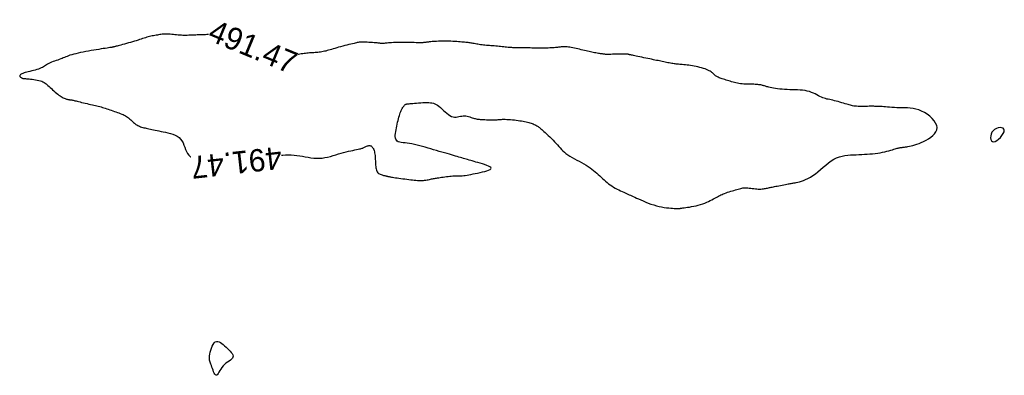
# Model space of a CAD drawing. Header units: millimetres. Extents: x 32690613 to 32693367, y 5343692 to 5344708.
# Tile 587 of 656: x 32692597 to 32692641, y 5344522 to 5344538. Entities that reach past the tile are written whole.
import ezdxf
from ezdxf.enums import TextEntityAlignment as Align

# ---------------------------------------------------------------- set-up
doc = ezdxf.new("R2010")
doc.units = ezdxf.units.MM
doc.header["$LTSCALE"] = 20
doc.layers.add('02-DGM_HL_491.50', color=72, linetype='Continuous')

msp = doc.modelspace()

# ---------------------------------------------------------------- linework, layer by layer
at = {"layer": '02-DGM_HL_491.50', "elevation": 491.5, "flags": 128}
for points in [[(32692605.517, 5344536.895), (32692605.503, 5344536.895), (32692605.44, 5344536.894), (32692605.378, 5344536.892), (32692605.315, 5344536.89), (32692605.253, 5344536.888), (32692605.19, 5344536.885), (32692605.128, 5344536.883), (32692605.065, 5344536.881), (32692605.003, 5344536.878), (32692604.94, 5344536.876), (32692604.878, 5344536.873), (32692604.815, 5344536.871), (32692604.753, 5344536.868), (32692604.691, 5344536.866), (32692604.628, 5344536.864), (32692604.565, 5344536.862), (32692604.501, 5344536.861), (32692604.435, 5344536.861), (32692604.369, 5344536.862), (32692604.301, 5344536.865), (32692604.232, 5344536.869), (32692604.16, 5344536.875), (32692604.088, 5344536.882), (32692604.014, 5344536.89), (32692603.941, 5344536.898), (32692603.869, 5344536.906), (32692603.799, 5344536.913), (32692603.731, 5344536.918), (32692603.667, 5344536.921), (32692603.606, 5344536.922), (32692603.549, 5344536.92), (32692603.494, 5344536.917), (32692603.44, 5344536.911), (32692603.388, 5344536.904), (32692603.336, 5344536.896), (32692603.284, 5344536.887), (32692603.231, 5344536.877), (32692603.175, 5344536.867), (32692603.118, 5344536.857), (32692603.06, 5344536.845), (32692603, 5344536.833), (32692602.94, 5344536.82), (32692602.879, 5344536.806), (32692602.817, 5344536.791), (32692602.755, 5344536.774), (32692602.693, 5344536.756), (32692602.631, 5344536.737), (32692602.567, 5344536.716), (32692602.501, 5344536.694), (32692602.432, 5344536.672), (32692602.36, 5344536.648), (32692602.283, 5344536.623), (32692602.202, 5344536.598), (32692602.116, 5344536.572), (32692602.026, 5344536.546), (32692601.935, 5344536.52), (32692601.844, 5344536.495), (32692601.756, 5344536.472), (32692601.673, 5344536.449), (32692601.597, 5344536.429), (32692601.53, 5344536.411), (32692601.474, 5344536.397), (32692601.427, 5344536.384), (32692601.389, 5344536.374), (32692601.357, 5344536.366), (32692601.332, 5344536.359), (32692601.312, 5344536.354), (32692601.295, 5344536.349), (32692601.279, 5344536.345), (32692601.265, 5344536.342), (32692601.25, 5344536.338), (32692601.232, 5344536.334), (32692601.21, 5344536.329), (32692601.182, 5344536.324), (32692601.146, 5344536.318), (32692601.101, 5344536.311), (32692601.045, 5344536.302), (32692600.977, 5344536.292), (32692600.897, 5344536.28), (32692600.808, 5344536.267), (32692600.71, 5344536.252), (32692600.605, 5344536.236), (32692600.494, 5344536.219), (32692600.379, 5344536.2), (32692600.261, 5344536.18), (32692600.142, 5344536.158), (32692600.023, 5344536.136), (32692599.906, 5344536.113), (32692599.792, 5344536.089), (32692599.682, 5344536.065), (32692599.578, 5344536.04), (32692599.482, 5344536.016), (32692599.394, 5344535.992), (32692599.317, 5344535.968), (32692599.248, 5344535.944), (32692599.185, 5344535.921), (32692599.127, 5344535.898), (32692599.071, 5344535.875), (32692599.017, 5344535.852), (32692598.961, 5344535.829), (32692598.901, 5344535.806), (32692598.837, 5344535.782), (32692598.769, 5344535.759), (32692598.699, 5344535.735), (32692598.629, 5344535.71), (32692598.559, 5344535.685), (32692598.491, 5344535.659), (32692598.426, 5344535.632), (32692598.367, 5344535.604), (32692598.314, 5344535.575), (32692598.265, 5344535.546), (32692598.22, 5344535.516), (32692598.175, 5344535.487), (32692598.13, 5344535.457), (32692598.083, 5344535.429), (32692598.031, 5344535.402), (32692597.973, 5344535.376), (32692597.908, 5344535.352), (32692597.836, 5344535.33), (32692597.761, 5344535.309), (32692597.683, 5344535.29), (32692597.604, 5344535.271), (32692597.526, 5344535.252), (32692597.451, 5344535.234), (32692597.381, 5344535.216), (32692597.318, 5344535.198), (32692597.261, 5344535.179), (32692597.211, 5344535.16), (32692597.168, 5344535.142), (32692597.132, 5344535.123), (32692597.104, 5344535.104), (32692597.084, 5344535.085), (32692597.071, 5344535.067), (32692597.067, 5344535.049), (32692597.07, 5344535.032), (32692597.079, 5344535.015), (32692597.092, 5344534.999), (32692597.109, 5344534.985), (32692597.129, 5344534.972), (32692597.15, 5344534.961), (32692597.171, 5344534.952), (32692597.192, 5344534.945), (32692597.214, 5344534.939), (32692597.237, 5344534.935), (32692597.263, 5344534.932), (32692597.294, 5344534.93), (32692597.33, 5344534.927), (32692597.373, 5344534.924), (32692597.425, 5344534.92), (32692597.485, 5344534.915), (32692597.553, 5344534.908), (32692597.626, 5344534.9), (32692597.702, 5344534.89), (32692597.779, 5344534.878), (32692597.855, 5344534.864), (32692597.927, 5344534.848), (32692597.994, 5344534.829), (32692598.054, 5344534.808), (32692598.107, 5344534.784), (32692598.156, 5344534.757), (32692598.201, 5344534.728), (32692598.245, 5344534.695), (32692598.288, 5344534.659), (32692598.332, 5344534.619), (32692598.379, 5344534.576), (32692598.43, 5344534.529), (32692598.484, 5344534.48), (32692598.54, 5344534.429), (32692598.597, 5344534.378), (32692598.655, 5344534.327), (32692598.713, 5344534.278), (32692598.77, 5344534.232), (32692598.825, 5344534.19), (32692598.878, 5344534.153), (32692598.927, 5344534.121), (32692598.974, 5344534.093), (32692599.018, 5344534.069), (32692599.059, 5344534.049), (32692599.097, 5344534.033), (32692599.133, 5344534.02), (32692599.166, 5344534.009), (32692599.196, 5344534.001), (32692599.224, 5344533.995), (32692599.251, 5344533.991), (32692599.276, 5344533.987), (32692599.301, 5344533.985), (32692599.325, 5344533.982), (32692599.35, 5344533.979), (32692599.376, 5344533.976), (32692599.403, 5344533.971), (32692599.432, 5344533.965), (32692599.464, 5344533.957), (32692599.5, 5344533.948), (32692599.541, 5344533.938), (32692599.587, 5344533.926), (32692599.639, 5344533.913), (32692599.698, 5344533.899), (32692599.765, 5344533.882), (32692599.838, 5344533.865), (32692599.916, 5344533.846), (32692599.997, 5344533.827), (32692600.079, 5344533.808), (32692600.161, 5344533.789), (32692600.241, 5344533.771), (32692600.318, 5344533.753), (32692600.39, 5344533.736), (32692600.458, 5344533.72), (32692600.522, 5344533.705), (32692600.585, 5344533.69), (32692600.645, 5344533.674), (32692600.706, 5344533.658), (32692600.767, 5344533.641), (32692600.829, 5344533.623), (32692600.894, 5344533.603), (32692600.96, 5344533.581), (32692601.027, 5344533.559), (32692601.096, 5344533.536), (32692601.165, 5344533.512), (32692601.235, 5344533.487), (32692601.304, 5344533.463), (32692601.372, 5344533.438), (32692601.44, 5344533.414), (32692601.506, 5344533.391), (32692601.569, 5344533.367), (32692601.631, 5344533.343), (32692601.69, 5344533.318), (32692601.745, 5344533.292), (32692601.797, 5344533.266), (32692601.845, 5344533.238), (32692601.889, 5344533.208), (32692601.929, 5344533.178), (32692601.966, 5344533.147), (32692602, 5344533.115), (32692602.033, 5344533.083), (32692602.065, 5344533.051), (32692602.097, 5344533.02), (32692602.129, 5344532.989), (32692602.162, 5344532.96), (32692602.196, 5344532.932), (32692602.231, 5344532.905), (32692602.268, 5344532.879), (32692602.306, 5344532.855), (32692602.346, 5344532.833), (32692602.387, 5344532.812), (32692602.429, 5344532.794), (32692602.474, 5344532.776), (32692602.52, 5344532.761), (32692602.569, 5344532.747), (32692602.619, 5344532.733), (32692602.673, 5344532.72), (32692602.728, 5344532.708), (32692602.787, 5344532.695), (32692602.848, 5344532.682), (32692602.913, 5344532.669), (32692602.981, 5344532.655), (32692603.053, 5344532.64), (32692603.13, 5344532.624), (32692603.211, 5344532.607), (32692603.298, 5344532.589), (32692603.39, 5344532.569), (32692603.487, 5344532.549), (32692603.591, 5344532.527), (32692603.698, 5344532.502), (32692603.806, 5344532.474), (32692603.913, 5344532.439), (32692604.015, 5344532.398), (32692604.11, 5344532.349), (32692604.195, 5344532.291), (32692604.267, 5344532.221), (32692604.326, 5344532.14), (32692604.373, 5344532.049), (32692604.413, 5344531.953), (32692604.449, 5344531.854), (32692604.484, 5344531.756), (32692604.524, 5344531.662), (32692604.571, 5344531.575), (32692604.629, 5344531.498), (32692604.702, 5344531.434), (32692604.719, 5344531.424)], [(32692608.785, 5344531.502), (32692608.84, 5344531.507), (32692608.965, 5344531.515), (32692609.09, 5344531.517), (32692609.215, 5344531.514), (32692609.341, 5344531.506), (32692609.466, 5344531.493), (32692609.592, 5344531.474), (32692609.718, 5344531.453), (32692609.844, 5344531.43), (32692609.97, 5344531.408), (32692610.096, 5344531.389), (32692610.222, 5344531.374), (32692610.347, 5344531.365), (32692610.472, 5344531.365), (32692610.597, 5344531.375), (32692610.721, 5344531.393), (32692610.844, 5344531.419), (32692610.967, 5344531.45), (32692611.088, 5344531.484), (32692611.208, 5344531.52), (32692611.326, 5344531.556), (32692611.443, 5344531.591), (32692611.558, 5344531.622), (32692611.67, 5344531.651), (32692611.778, 5344531.676), (32692611.88, 5344531.699), (32692611.975, 5344531.719), (32692612.062, 5344531.737), (32692612.14, 5344531.753), (32692612.208, 5344531.767), (32692612.264, 5344531.779), (32692612.311, 5344531.789), (32692612.35, 5344531.799), (32692612.383, 5344531.809), (32692612.411, 5344531.819), (32692612.437, 5344531.829), (32692612.463, 5344531.841), (32692612.489, 5344531.854), (32692612.519, 5344531.869), (32692612.551, 5344531.885), (32692612.585, 5344531.9), (32692612.62, 5344531.914), (32692612.655, 5344531.925), (32692612.691, 5344531.931), (32692612.725, 5344531.932), (32692612.758, 5344531.927), (32692612.788, 5344531.914), (32692612.816, 5344531.894), (32692612.842, 5344531.867), (32692612.865, 5344531.834), (32692612.887, 5344531.796), (32692612.905, 5344531.753), (32692612.921, 5344531.706), (32692612.935, 5344531.656), (32692612.946, 5344531.603), (32692612.955, 5344531.548), (32692612.962, 5344531.49), (32692612.968, 5344531.431), (32692612.972, 5344531.371), (32692612.976, 5344531.31), (32692612.979, 5344531.248), (32692612.981, 5344531.185), (32692612.984, 5344531.123), (32692612.987, 5344531.061), (32692612.992, 5344531.001), (32692612.999, 5344530.944), (32692613.009, 5344530.889), (32692613.022, 5344530.839), (32692613.04, 5344530.793), (32692613.063, 5344530.753), (32692613.091, 5344530.719), (32692613.124, 5344530.69), (32692613.161, 5344530.667), (32692613.199, 5344530.648), (32692613.238, 5344530.632), (32692613.277, 5344530.62), (32692613.313, 5344530.61), (32692613.347, 5344530.601), (32692613.376, 5344530.594), (32692613.402, 5344530.588), (32692613.425, 5344530.582), (32692613.446, 5344530.577), (32692613.465, 5344530.572), (32692613.483, 5344530.568), (32692613.502, 5344530.563), (32692613.521, 5344530.559), (32692613.541, 5344530.554), (32692613.564, 5344530.548), (32692613.591, 5344530.543), (32692613.621, 5344530.536), (32692613.657, 5344530.529), (32692613.7, 5344530.522), (32692613.75, 5344530.513), (32692613.808, 5344530.504), (32692613.876, 5344530.494), (32692613.951, 5344530.484), (32692614.032, 5344530.473), (32692614.118, 5344530.462), (32692614.207, 5344530.45), (32692614.297, 5344530.438), (32692614.387, 5344530.427), (32692614.474, 5344530.416), (32692614.559, 5344530.405), (32692614.64, 5344530.395), (32692614.717, 5344530.387), (32692614.792, 5344530.379), (32692614.864, 5344530.373), (32692614.932, 5344530.37), (32692614.999, 5344530.368), (32692615.062, 5344530.369), (32692615.124, 5344530.373), (32692615.183, 5344530.379), (32692615.239, 5344530.387), (32692615.294, 5344530.397), (32692615.346, 5344530.407), (32692615.396, 5344530.418), (32692615.445, 5344530.429), (32692615.491, 5344530.439), (32692615.535, 5344530.448), (32692615.579, 5344530.457), (32692615.622, 5344530.465), (32692615.667, 5344530.472), (32692615.713, 5344530.48), (32692615.763, 5344530.488), (32692615.817, 5344530.496), (32692615.877, 5344530.505), (32692615.942, 5344530.515), (32692616.011, 5344530.525), (32692616.084, 5344530.536), (32692616.158, 5344530.546), (32692616.232, 5344530.555), (32692616.305, 5344530.563), (32692616.374, 5344530.57), (32692616.439, 5344530.574), (32692616.497, 5344530.576), (32692616.551, 5344530.577), (32692616.602, 5344530.576), (32692616.651, 5344530.575), (32692616.7, 5344530.574), (32692616.751, 5344530.575), (32692616.806, 5344530.577), (32692616.865, 5344530.581), (32692616.93, 5344530.589), (32692617.002, 5344530.599), (32692617.08, 5344530.612), (32692617.164, 5344530.627), (32692617.253, 5344530.644), (32692617.348, 5344530.663), (32692617.447, 5344530.683), (32692617.551, 5344530.705), (32692617.659, 5344530.727), (32692617.767, 5344530.751), (32692617.87, 5344530.775), (32692617.964, 5344530.801), (32692618.045, 5344530.827), (32692618.108, 5344530.855), (32692618.149, 5344530.885), (32692618.162, 5344530.915), (32692618.146, 5344530.947), (32692618.104, 5344530.98), (32692618.04, 5344531.013), (32692617.959, 5344531.046), (32692617.867, 5344531.079), (32692617.768, 5344531.111), (32692617.667, 5344531.141), (32692617.569, 5344531.17), (32692617.477, 5344531.196), (32692617.393, 5344531.221), (32692617.315, 5344531.244), (32692617.242, 5344531.265), (32692617.172, 5344531.285), (32692617.106, 5344531.304), (32692617.042, 5344531.323), (32692616.978, 5344531.341), (32692616.915, 5344531.36), (32692616.85, 5344531.379), (32692616.784, 5344531.398), (32692616.715, 5344531.418), (32692616.641, 5344531.439), (32692616.563, 5344531.462), (32692616.479, 5344531.486), (32692616.388, 5344531.513), (32692616.289, 5344531.542), (32692616.183, 5344531.572), (32692616.072, 5344531.605), (32692615.955, 5344531.638), (32692615.835, 5344531.673), (32692615.711, 5344531.709), (32692615.586, 5344531.746), (32692615.46, 5344531.782), (32692615.333, 5344531.819), (32692615.208, 5344531.855), (32692615.083, 5344531.89), (32692614.961, 5344531.923), (32692614.841, 5344531.953), (32692614.725, 5344531.98), (32692614.613, 5344532.004), (32692614.505, 5344532.023), (32692614.403, 5344532.038), (32692614.307, 5344532.049), (32692614.219, 5344532.06), (32692614.138, 5344532.071), (32692614.067, 5344532.086), (32692614.005, 5344532.105), (32692613.955, 5344532.132), (32692613.916, 5344532.167), (32692613.889, 5344532.213), (32692613.873, 5344532.268), (32692613.867, 5344532.331), (32692613.868, 5344532.401), (32692613.876, 5344532.477), (32692613.889, 5344532.557), (32692613.905, 5344532.639), (32692613.922, 5344532.723), (32692613.939, 5344532.807), (32692613.957, 5344532.89), (32692613.975, 5344532.972), (32692613.993, 5344533.053), (32692614.012, 5344533.13), (32692614.031, 5344533.204), (32692614.051, 5344533.275), (32692614.071, 5344533.341), (32692614.093, 5344533.401), (32692614.115, 5344533.457), (32692614.137, 5344533.508), (32692614.16, 5344533.554), (32692614.182, 5344533.595), (32692614.204, 5344533.631), (32692614.225, 5344533.663), (32692614.245, 5344533.691), (32692614.265, 5344533.714), (32692614.283, 5344533.733), (32692614.3, 5344533.749), (32692614.316, 5344533.762), (32692614.331, 5344533.772), (32692614.345, 5344533.779), (32692614.357, 5344533.785), (32692614.369, 5344533.79), (32692614.38, 5344533.793), (32692614.392, 5344533.796), (32692614.406, 5344533.798), (32692614.425, 5344533.801), (32692614.45, 5344533.803), (32692614.484, 5344533.806), (32692614.528, 5344533.809), (32692614.583, 5344533.814), (32692614.652, 5344533.82), (32692614.732, 5344533.827), (32692614.82, 5344533.834), (32692614.914, 5344533.841), (32692615.01, 5344533.847), (32692615.107, 5344533.852), (32692615.2, 5344533.856), (32692615.288, 5344533.857), (32692615.368, 5344533.855), (32692615.441, 5344533.85), (32692615.509, 5344533.84), (32692615.573, 5344533.824), (32692615.634, 5344533.803), (32692615.695, 5344533.774), (32692615.756, 5344533.737), (32692615.819, 5344533.69), (32692615.885, 5344533.635), (32692615.954, 5344533.573), (32692616.025, 5344533.507), (32692616.098, 5344533.441), (32692616.171, 5344533.378), (32692616.244, 5344533.32), (32692616.316, 5344533.272), (32692616.387, 5344533.236), (32692616.456, 5344533.215), (32692616.523, 5344533.207), (32692616.588, 5344533.208), (32692616.653, 5344533.216), (32692616.716, 5344533.228), (32692616.779, 5344533.242), (32692616.841, 5344533.253), (32692616.903, 5344533.26), (32692616.966, 5344533.261), (32692617.028, 5344533.255), (32692617.089, 5344533.244), (32692617.149, 5344533.23), (32692617.207, 5344533.213), (32692617.262, 5344533.195), (32692617.314, 5344533.178), (32692617.362, 5344533.161), (32692617.407, 5344533.148), (32692617.449, 5344533.136), (32692617.489, 5344533.127), (32692617.53, 5344533.119), (32692617.573, 5344533.113), (32692617.62, 5344533.108), (32692617.672, 5344533.103), (32692617.731, 5344533.099), (32692617.797, 5344533.095), (32692617.87, 5344533.091), (32692617.947, 5344533.087), (32692618.026, 5344533.084), (32692618.105, 5344533.082), (32692618.182, 5344533.081), (32692618.254, 5344533.081), (32692618.32, 5344533.082), (32692618.378, 5344533.084), (32692618.43, 5344533.088), (32692618.477, 5344533.092), (32692618.522, 5344533.097), (32692618.567, 5344533.101), (32692618.615, 5344533.105), (32692618.667, 5344533.107), (32692618.725, 5344533.108), (32692618.792, 5344533.107), (32692618.866, 5344533.104), (32692618.945, 5344533.099), (32692619.028, 5344533.093), (32692619.114, 5344533.085), (32692619.2, 5344533.076), (32692619.284, 5344533.067), (32692619.367, 5344533.056), (32692619.445, 5344533.045), (32692619.519, 5344533.034), (32692619.589, 5344533.021), (32692619.656, 5344533.008), (32692619.719, 5344532.995), (32692619.779, 5344532.98), (32692619.836, 5344532.965), (32692619.89, 5344532.949), (32692619.941, 5344532.933), (32692619.99, 5344532.916), (32692620.036, 5344532.898), (32692620.08, 5344532.879), (32692620.121, 5344532.861), (32692620.16, 5344532.842), (32692620.196, 5344532.822), (32692620.229, 5344532.803), (32692620.26, 5344532.783), (32692620.29, 5344532.762), (32692620.32, 5344532.739), (32692620.351, 5344532.714), (32692620.385, 5344532.684), (32692620.423, 5344532.65), (32692620.466, 5344532.61), (32692620.516, 5344532.564), (32692620.574, 5344532.51), (32692620.639, 5344532.45), (32692620.708, 5344532.386), (32692620.78, 5344532.317), (32692620.853, 5344532.246), (32692620.927, 5344532.173), (32692620.998, 5344532.101), (32692621.065, 5344532.029), (32692621.128, 5344531.96), (32692621.188, 5344531.893), (32692621.246, 5344531.828), (32692621.305, 5344531.764), (32692621.367, 5344531.702), (32692621.432, 5344531.641), (32692621.505, 5344531.581), (32692621.586, 5344531.521), (32692621.676, 5344531.462), (32692621.775, 5344531.404), (32692621.879, 5344531.345), (32692621.988, 5344531.287), (32692622.097, 5344531.229), (32692622.205, 5344531.17), (32692622.311, 5344531.112), (32692622.41, 5344531.053), (32692622.503, 5344530.994), (32692622.588, 5344530.935), (32692622.668, 5344530.876), (32692622.743, 5344530.816), (32692622.814, 5344530.756), (32692622.882, 5344530.696), (32692622.948, 5344530.636), (32692623.013, 5344530.576), (32692623.078, 5344530.516), (32692623.143, 5344530.457), (32692623.209, 5344530.398), (32692623.275, 5344530.34), (32692623.344, 5344530.283), (32692623.413, 5344530.228), (32692623.485, 5344530.176), (32692623.558, 5344530.125), (32692623.634, 5344530.077), (32692623.712, 5344530.032), (32692623.79, 5344529.99), (32692623.868, 5344529.95), (32692623.944, 5344529.912), (32692624.018, 5344529.877), (32692624.088, 5344529.845), (32692624.154, 5344529.815), (32692624.216, 5344529.787), (32692624.274, 5344529.761), (32692624.33, 5344529.735), (32692624.388, 5344529.709), (32692624.448, 5344529.682), (32692624.512, 5344529.653), (32692624.584, 5344529.621), (32692624.664, 5344529.585), (32692624.754, 5344529.544), (32692624.853, 5344529.5), (32692624.959, 5344529.454), (32692625.072, 5344529.407), (32692625.188, 5344529.361), (32692625.308, 5344529.317), (32692625.429, 5344529.277), (32692625.55, 5344529.241), (32692625.669, 5344529.211), (32692625.785, 5344529.187), (32692625.896, 5344529.168), (32692626.002, 5344529.152), (32692626.1, 5344529.141), (32692626.19, 5344529.132), (32692626.27, 5344529.126), (32692626.339, 5344529.122), (32692626.395, 5344529.119), (32692626.441, 5344529.116), (32692626.477, 5344529.115), (32692626.505, 5344529.114), (32692626.527, 5344529.114), (32692626.544, 5344529.115), (32692626.558, 5344529.116), (32692626.57, 5344529.117), (32692626.581, 5344529.119), (32692626.594, 5344529.121), (32692626.61, 5344529.123), (32692626.631, 5344529.127), (32692626.658, 5344529.131), (32692626.693, 5344529.136), (32692626.737, 5344529.143), (32692626.793, 5344529.151), (32692626.862, 5344529.16), (32692626.941, 5344529.172), (32692627.029, 5344529.185), (32692627.123, 5344529.201), (32692627.222, 5344529.219), (32692627.323, 5344529.241), (32692627.425, 5344529.265), (32692627.524, 5344529.293), (32692627.62, 5344529.325), (32692627.712, 5344529.359), (32692627.799, 5344529.396), (32692627.882, 5344529.434), (32692627.96, 5344529.472), (32692628.034, 5344529.511), (32692628.103, 5344529.547), (32692628.166, 5344529.582), (32692628.225, 5344529.615), (32692628.28, 5344529.645), (32692628.333, 5344529.672), (32692628.384, 5344529.699), (32692628.436, 5344529.724), (32692628.488, 5344529.747), (32692628.544, 5344529.771), (32692628.603, 5344529.794), (32692628.667, 5344529.817), (32692628.735, 5344529.841), (32692628.805, 5344529.864), (32692628.877, 5344529.886), (32692628.949, 5344529.908), (32692629.02, 5344529.93), (32692629.088, 5344529.95), (32692629.152, 5344529.968), (32692629.212, 5344529.986), (32692629.267, 5344530.001), (32692629.32, 5344530.015), (32692629.371, 5344530.026), (32692629.422, 5344530.035), (32692629.473, 5344530.041), (32692629.526, 5344530.044), (32692629.583, 5344530.044), (32692629.643, 5344530.04), (32692629.707, 5344530.034), (32692629.773, 5344530.026), (32692629.841, 5344530.017), (32692629.909, 5344530.008), (32692629.977, 5344530), (32692630.043, 5344529.993), (32692630.108, 5344529.989), (32692630.169, 5344529.988), (32692630.227, 5344529.989), (32692630.282, 5344529.993), (32692630.334, 5344529.999), (32692630.384, 5344530.007), (32692630.432, 5344530.015), (32692630.477, 5344530.024), (32692630.52, 5344530.033), (32692630.562, 5344530.041), (32692630.603, 5344530.05), (32692630.645, 5344530.058), (32692630.688, 5344530.067), (32692630.733, 5344530.077), (32692630.782, 5344530.087), (32692630.835, 5344530.098), (32692630.894, 5344530.11), (32692630.959, 5344530.123), (32692631.029, 5344530.138), (32692631.101, 5344530.153), (32692631.175, 5344530.168), (32692631.248, 5344530.182), (32692631.318, 5344530.196), (32692631.383, 5344530.208), (32692631.442, 5344530.219), (32692631.493, 5344530.227), (32692631.537, 5344530.234), (32692631.578, 5344530.241), (32692631.618, 5344530.246), (32692631.658, 5344530.253), (32692631.702, 5344530.26), (32692631.751, 5344530.269), (32692631.809, 5344530.281), (32692631.876, 5344530.295), (32692631.952, 5344530.314), (32692632.037, 5344530.338), (32692632.128, 5344530.37), (32692632.226, 5344530.409), (32692632.329, 5344530.457), (32692632.437, 5344530.517), (32692632.547, 5344530.588), (32692632.66, 5344530.671), (32692632.774, 5344530.764), (32692632.891, 5344530.862), (32692633.009, 5344530.963), (32692633.128, 5344531.063), (32692633.248, 5344531.158), (32692633.369, 5344531.245), (32692633.492, 5344531.319), (32692633.614, 5344531.379), (32692633.738, 5344531.425), (32692633.861, 5344531.46), (32692633.985, 5344531.485), (32692634.11, 5344531.502), (32692634.235, 5344531.513), (32692634.359, 5344531.52), (32692634.484, 5344531.525), (32692634.609, 5344531.53), (32692634.734, 5344531.535), (32692634.857, 5344531.541), (32692634.98, 5344531.549), (32692635.1, 5344531.557), (32692635.219, 5344531.568), (32692635.335, 5344531.581), (32692635.449, 5344531.596), (32692635.559, 5344531.614), (32692635.665, 5344531.635), (32692635.767, 5344531.657), (32692635.863, 5344531.68), (32692635.952, 5344531.703), (32692636.035, 5344531.726), (32692636.11, 5344531.747), (32692636.176, 5344531.766), (32692636.234, 5344531.783), (32692636.283, 5344531.797), (32692636.326, 5344531.809), (32692636.363, 5344531.819), (32692636.396, 5344531.828), (32692636.426, 5344531.835), (32692636.454, 5344531.84), (32692636.482, 5344531.845), (32692636.51, 5344531.849), (32692636.54, 5344531.852), (32692636.573, 5344531.856), (32692636.609, 5344531.86), (32692636.65, 5344531.865), (32692636.695, 5344531.872), (32692636.747, 5344531.88), (32692636.805, 5344531.891), (32692636.871, 5344531.904), (32692636.944, 5344531.921), (32692637.024, 5344531.941), (32692637.11, 5344531.965), (32692637.201, 5344531.995), (32692637.298, 5344532.03), (32692637.4, 5344532.071), (32692637.505, 5344532.118), (32692637.614, 5344532.173), (32692637.721, 5344532.235), (32692637.824, 5344532.303), (32692637.917, 5344532.377), (32692637.996, 5344532.458), (32692638.057, 5344532.545), (32692638.095, 5344532.637), (32692638.107, 5344532.734), (32692638.088, 5344532.836), (32692638.041, 5344532.94), (32692637.971, 5344533.045), (32692637.882, 5344533.146), (32692637.777, 5344533.243), (32692637.661, 5344533.331), (32692637.537, 5344533.409), (32692637.41, 5344533.474), (32692637.283, 5344533.524), (32692637.157, 5344533.561), (32692637.032, 5344533.586), (32692636.908, 5344533.603), (32692636.785, 5344533.613), (32692636.663, 5344533.618), (32692636.543, 5344533.621), (32692636.425, 5344533.623), (32692636.308, 5344533.627), (32692636.195, 5344533.633), (32692636.087, 5344533.64), (32692635.983, 5344533.647), (32692635.887, 5344533.655), (32692635.799, 5344533.662), (32692635.72, 5344533.669), (32692635.651, 5344533.674), (32692635.594, 5344533.678), (32692635.547, 5344533.68), (32692635.509, 5344533.681), (32692635.479, 5344533.682), (32692635.454, 5344533.681), (32692635.433, 5344533.681), (32692635.415, 5344533.681), (32692635.398, 5344533.681), (32692635.381, 5344533.682), (32692635.362, 5344533.683), (32692635.34, 5344533.685), (32692635.314, 5344533.686), (32692635.282, 5344533.688), (32692635.243, 5344533.689), (32692635.196, 5344533.69), (32692635.138, 5344533.69), (32692635.071, 5344533.689), (32692634.994, 5344533.687), (32692634.912, 5344533.686), (32692634.827, 5344533.684), (32692634.74, 5344533.684), (32692634.655, 5344533.684), (32692634.575, 5344533.685), (32692634.501, 5344533.688), (32692634.436, 5344533.693), (32692634.378, 5344533.7), (32692634.325, 5344533.709), (32692634.276, 5344533.72), (32692634.227, 5344533.733), (32692634.176, 5344533.748), (32692634.122, 5344533.765), (32692634.062, 5344533.784), (32692633.995, 5344533.805), (32692633.922, 5344533.827), (32692633.844, 5344533.85), (32692633.763, 5344533.873), (32692633.681, 5344533.896), (32692633.599, 5344533.918), (32692633.519, 5344533.938), (32692633.442, 5344533.956), (32692633.37, 5344533.972), (32692633.302, 5344533.987), (32692633.238, 5344534.001), (32692633.176, 5344534.015), (32692633.115, 5344534.031), (32692633.054, 5344534.049), (32692632.993, 5344534.071), (32692632.93, 5344534.097), (32692632.865, 5344534.129), (32692632.797, 5344534.164), (32692632.726, 5344534.201), (32692632.651, 5344534.24), (32692632.571, 5344534.277), (32692632.486, 5344534.313), (32692632.396, 5344534.344), (32692632.3, 5344534.37), (32692632.198, 5344534.39), (32692632.09, 5344534.404), (32692631.979, 5344534.413), (32692631.864, 5344534.419), (32692631.747, 5344534.423), (32692631.629, 5344534.426), (32692631.512, 5344534.43), (32692631.396, 5344534.434), (32692631.283, 5344534.442), (32692631.173, 5344534.451), (32692631.067, 5344534.462), (32692630.967, 5344534.475), (32692630.874, 5344534.489), (32692630.788, 5344534.503), (32692630.71, 5344534.516), (32692630.642, 5344534.53), (32692630.584, 5344534.543), (32692630.534, 5344534.555), (32692630.492, 5344534.566), (32692630.456, 5344534.577), (32692630.423, 5344534.587), (32692630.393, 5344534.597), (32692630.363, 5344534.606), (32692630.333, 5344534.615), (32692630.3, 5344534.624), (32692630.264, 5344534.633), (32692630.225, 5344534.642), (32692630.182, 5344534.649), (32692630.135, 5344534.656), (32692630.085, 5344534.662), (32692630.029, 5344534.667), (32692629.969, 5344534.671), (32692629.904, 5344534.673), (32692629.835, 5344534.674), (32692629.762, 5344534.674), (32692629.688, 5344534.675), (32692629.611, 5344534.677), (32692629.535, 5344534.679), (32692629.459, 5344534.683), (32692629.385, 5344534.689), (32692629.313, 5344534.698), (32692629.243, 5344534.709), (32692629.175, 5344534.723), (32692629.108, 5344534.738), (32692629.043, 5344534.754), (32692628.979, 5344534.771), (32692628.915, 5344534.789), (32692628.852, 5344534.808), (32692628.789, 5344534.826), (32692628.726, 5344534.844), (32692628.665, 5344534.863), (32692628.605, 5344534.881), (32692628.548, 5344534.899), (32692628.493, 5344534.916), (32692628.443, 5344534.934), (32692628.396, 5344534.951), (32692628.354, 5344534.968), (32692628.316, 5344534.985), (32692628.282, 5344535.001), (32692628.251, 5344535.018), (32692628.223, 5344535.036), (32692628.197, 5344535.053), (32692628.174, 5344535.072), (32692628.151, 5344535.092), (32692628.13, 5344535.112), (32692628.109, 5344535.134), (32692628.086, 5344535.156), (32692628.06, 5344535.179), (32692628.031, 5344535.203), (32692627.997, 5344535.228), (32692627.958, 5344535.254), (32692627.91, 5344535.28), (32692627.855, 5344535.306), (32692627.793, 5344535.332), (32692627.724, 5344535.358), (32692627.651, 5344535.384), (32692627.573, 5344535.408), (32692627.492, 5344535.431), (32692627.409, 5344535.452), (32692627.325, 5344535.471), (32692627.241, 5344535.487), (32692627.158, 5344535.501), (32692627.076, 5344535.513), (32692626.996, 5344535.523), (32692626.919, 5344535.532), (32692626.845, 5344535.539), (32692626.775, 5344535.545), (32692626.71, 5344535.551), (32692626.65, 5344535.556), (32692626.594, 5344535.561), (32692626.541, 5344535.566), (32692626.49, 5344535.571), (32692626.441, 5344535.576), (32692626.392, 5344535.582), (32692626.343, 5344535.589), (32692626.291, 5344535.597), (32692626.238, 5344535.606), (32692626.182, 5344535.616), (32692626.123, 5344535.627), (32692626.064, 5344535.639), (32692626.003, 5344535.651), (32692625.941, 5344535.664), (32692625.878, 5344535.677), (32692625.815, 5344535.69), (32692625.752, 5344535.703), (32692625.688, 5344535.716), (32692625.623, 5344535.73), (32692625.556, 5344535.744), (32692625.486, 5344535.758), (32692625.413, 5344535.774), (32692625.336, 5344535.79), (32692625.255, 5344535.807), (32692625.168, 5344535.825), (32692625.078, 5344535.844), (32692624.988, 5344535.863), (32692624.897, 5344535.881), (32692624.809, 5344535.9), (32692624.726, 5344535.917), (32692624.65, 5344535.933), (32692624.582, 5344535.947), (32692624.524, 5344535.959), (32692624.475, 5344535.97), (32692624.435, 5344535.978), (32692624.401, 5344535.985), (32692624.374, 5344535.991), (32692624.351, 5344535.996), (32692624.331, 5344536.001), (32692624.314, 5344536.005), (32692624.298, 5344536.009), (32692624.282, 5344536.013), (32692624.263, 5344536.017), (32692624.24, 5344536.02), (32692624.211, 5344536.022), (32692624.175, 5344536.024), (32692624.13, 5344536.025), (32692624.073, 5344536.025), (32692624.005, 5344536.025), (32692623.927, 5344536.023), (32692623.843, 5344536.021), (32692623.756, 5344536.018), (32692623.669, 5344536.016), (32692623.585, 5344536.013), (32692623.508, 5344536.011), (32692623.44, 5344536.01), (32692623.385, 5344536.009), (32692623.341, 5344536.009), (32692623.305, 5344536.01), (32692623.275, 5344536.011), (32692623.249, 5344536.013), (32692623.224, 5344536.016), (32692623.198, 5344536.02), (32692623.169, 5344536.024), (32692623.135, 5344536.029), (32692623.096, 5344536.034), (32692623.052, 5344536.04), (32692623.004, 5344536.047), (32692622.953, 5344536.055), (32692622.899, 5344536.063), (32692622.843, 5344536.073), (32692622.786, 5344536.084), (32692622.726, 5344536.095), (32692622.666, 5344536.108), (32692622.604, 5344536.122), (32692622.54, 5344536.136), (32692622.475, 5344536.151), (32692622.407, 5344536.168), (32692622.337, 5344536.185), (32692622.265, 5344536.202), (32692622.19, 5344536.22), (32692622.113, 5344536.239), (32692622.036, 5344536.257), (32692621.959, 5344536.275), (32692621.884, 5344536.291), (32692621.811, 5344536.306), (32692621.741, 5344536.319), (32692621.676, 5344536.33), (32692621.615, 5344536.338), (32692621.56, 5344536.344), (32692621.508, 5344536.347), (32692621.46, 5344536.349), (32692621.415, 5344536.349), (32692621.373, 5344536.347), (32692621.332, 5344536.345), (32692621.292, 5344536.341), (32692621.252, 5344536.338), (32692621.213, 5344536.333), (32692621.172, 5344536.329), (32692621.129, 5344536.324), (32692621.083, 5344536.319), (32692621.034, 5344536.314), (32692620.98, 5344536.309), (32692620.921, 5344536.305), (32692620.855, 5344536.3), (32692620.785, 5344536.296), (32692620.709, 5344536.293), (32692620.631, 5344536.29), (32692620.549, 5344536.287), (32692620.466, 5344536.286), (32692620.382, 5344536.285), (32692620.298, 5344536.285), (32692620.215, 5344536.287), (32692620.133, 5344536.289), (32692620.054, 5344536.291), (32692619.976, 5344536.294), (32692619.901, 5344536.297), (32692619.829, 5344536.3), (32692619.76, 5344536.302), (32692619.696, 5344536.304), (32692619.635, 5344536.305), (32692619.578, 5344536.306), (32692619.524, 5344536.306), (32692619.473, 5344536.306), (32692619.423, 5344536.305), (32692619.375, 5344536.305), (32692619.328, 5344536.305), (32692619.28, 5344536.305), (32692619.232, 5344536.305), (32692619.183, 5344536.307), (32692619.133, 5344536.309), (32692619.081, 5344536.311), (32692619.027, 5344536.314), (32692618.971, 5344536.318), (32692618.913, 5344536.323), (32692618.851, 5344536.329), (32692618.787, 5344536.335), (32692618.72, 5344536.343), (32692618.651, 5344536.35), (32692618.58, 5344536.358), (32692618.509, 5344536.366), (32692618.436, 5344536.373), (32692618.363, 5344536.381), (32692618.291, 5344536.387), (32692618.22, 5344536.393), (32692618.149, 5344536.399), (32692618.08, 5344536.404), (32692618.011, 5344536.409), (32692617.944, 5344536.414), (32692617.878, 5344536.42), (32692617.813, 5344536.426), (32692617.75, 5344536.433), (32692617.687, 5344536.442), (32692617.627, 5344536.451), (32692617.568, 5344536.462), (32692617.511, 5344536.472), (32692617.456, 5344536.482), (32692617.402, 5344536.493), (32692617.352, 5344536.502), (32692617.303, 5344536.511), (32692617.257, 5344536.519), (32692617.213, 5344536.525), (32692617.168, 5344536.531), (32692617.123, 5344536.537), (32692617.076, 5344536.542), (32692617.026, 5344536.547), (32692616.971, 5344536.552), (32692616.912, 5344536.558), (32692616.846, 5344536.564), (32692616.774, 5344536.57), (32692616.697, 5344536.577), (32692616.616, 5344536.583), (32692616.53, 5344536.589), (32692616.441, 5344536.594), (32692616.35, 5344536.599), (32692616.257, 5344536.602), (32692616.162, 5344536.603), (32692616.067, 5344536.603), (32692615.973, 5344536.602), (32692615.883, 5344536.6), (32692615.796, 5344536.597), (32692615.714, 5344536.594), (32692615.639, 5344536.59), (32692615.572, 5344536.585), (32692615.514, 5344536.581), (32692615.465, 5344536.576), (32692615.422, 5344536.572), (32692615.384, 5344536.567), (32692615.351, 5344536.563), (32692615.321, 5344536.558), (32692615.293, 5344536.554), (32692615.265, 5344536.55), (32692615.237, 5344536.546), (32692615.206, 5344536.542), (32692615.174, 5344536.538), (32692615.137, 5344536.535), (32692615.097, 5344536.533), (32692615.051, 5344536.531), (32692614.999, 5344536.53), (32692614.941, 5344536.53), (32692614.874, 5344536.531), (32692614.801, 5344536.533), (32692614.721, 5344536.536), (32692614.637, 5344536.538), (32692614.547, 5344536.541), (32692614.455, 5344536.543), (32692614.359, 5344536.545), (32692614.261, 5344536.546), (32692614.163, 5344536.546), (32692614.065, 5344536.545), (32692613.969, 5344536.543), (32692613.876, 5344536.54), (32692613.787, 5344536.537), (32692613.704, 5344536.533), (32692613.628, 5344536.528), (32692613.561, 5344536.523), (32692613.504, 5344536.518), (32692613.455, 5344536.513), (32692613.413, 5344536.508), (32692613.378, 5344536.504), (32692613.348, 5344536.5), (32692613.322, 5344536.497), (32692613.299, 5344536.495), (32692613.277, 5344536.495), (32692613.255, 5344536.495), (32692613.232, 5344536.498), (32692613.206, 5344536.501), (32692613.177, 5344536.505), (32692613.142, 5344536.51), (32692613.101, 5344536.515), (32692613.053, 5344536.521), (32692612.995, 5344536.527), (32692612.927, 5344536.532), (32692612.852, 5344536.538), (32692612.772, 5344536.543), (32692612.689, 5344536.547), (32692612.607, 5344536.551), (32692612.528, 5344536.554), (32692612.454, 5344536.556), (32692612.389, 5344536.557), (32692612.334, 5344536.557), (32692612.288, 5344536.555), (32692612.246, 5344536.551), (32692612.208, 5344536.546), (32692612.169, 5344536.539), (32692612.127, 5344536.529), (32692612.079, 5344536.518), (32692612.023, 5344536.503), (32692611.955, 5344536.487), (32692611.878, 5344536.468), (32692611.794, 5344536.447), (32692611.705, 5344536.424), (32692611.612, 5344536.401), (32692611.518, 5344536.376), (32692611.425, 5344536.352), (32692611.335, 5344536.327), (32692611.25, 5344536.303), (32692611.17, 5344536.279), (32692611.094, 5344536.256), (32692611.022, 5344536.235), (32692610.953, 5344536.214), (32692610.886, 5344536.195), (32692610.822, 5344536.177), (32692610.76, 5344536.161), (32692610.698, 5344536.147), (32692610.638, 5344536.135), (32692610.578, 5344536.125), (32692610.518, 5344536.115), (32692610.459, 5344536.108), (32692610.4, 5344536.101), (32692610.341, 5344536.095), (32692610.281, 5344536.09), (32692610.221, 5344536.085), (32692610.16, 5344536.081), (32692610.099, 5344536.077), (32692610.037, 5344536.073), (32692609.975, 5344536.068), (32692609.913, 5344536.062), (32692609.851, 5344536.056), (32692609.789, 5344536.048), (32692609.727, 5344536.038), (32692609.664, 5344536.028), (32692609.602, 5344536.017), (32692609.539, 5344536.006), (32692609.529, 5344536.004)]]:
    msp.add_lwpolyline(points, dxfattribs=at)
for points in [[(32692640.633, 5344532.099), (32692640.702, 5344532.116), (32692640.779, 5344532.159), (32692640.86, 5344532.222), (32692640.938, 5344532.298), (32692641.008, 5344532.382), (32692641.064, 5344532.468), (32692641.101, 5344532.548), (32692641.113, 5344532.618), (32692641.097, 5344532.672), (32692641.055, 5344532.71), (32692640.995, 5344532.731), (32692640.921, 5344532.736), (32692640.84, 5344532.725), (32692640.758, 5344532.698), (32692640.681, 5344532.656), (32692640.614, 5344532.598), (32692640.562, 5344532.527), (32692640.526, 5344532.446), (32692640.506, 5344532.363), (32692640.501, 5344532.281), (32692640.512, 5344532.208), (32692640.537, 5344532.15), (32692640.578, 5344532.111)], [(32692606.299, 5344522.918), (32692606.363, 5344522.858), (32692606.425, 5344522.799), (32692606.482, 5344522.74), (32692606.532, 5344522.682), (32692606.572, 5344522.626), (32692606.6, 5344522.572), (32692606.613, 5344522.52), (32692606.608, 5344522.471), (32692606.585, 5344522.425), (32692606.546, 5344522.381), (32692606.494, 5344522.337), (32692606.433, 5344522.293), (32692606.366, 5344522.246), (32692606.296, 5344522.195), (32692606.228, 5344522.14), (32692606.165, 5344522.079), (32692606.109, 5344522.011), (32692606.06, 5344521.939), (32692606.017, 5344521.868), (32692605.979, 5344521.802), (32692605.945, 5344521.743), (32692605.914, 5344521.697), (32692605.884, 5344521.668), (32692605.856, 5344521.658), (32692605.828, 5344521.672), (32692605.8, 5344521.705), (32692605.771, 5344521.754), (32692605.744, 5344521.815), (32692605.717, 5344521.884), (32692605.691, 5344521.955), (32692605.666, 5344522.026), (32692605.642, 5344522.092), (32692605.619, 5344522.149), (32692605.599, 5344522.2), (32692605.581, 5344522.247), (32692605.567, 5344522.293), (32692605.557, 5344522.341), (32692605.552, 5344522.393), (32692605.552, 5344522.453), (32692605.558, 5344522.522), (32692605.571, 5344522.603), (32692605.59, 5344522.693), (32692605.616, 5344522.786), (32692605.646, 5344522.878), (32692605.682, 5344522.965), (32692605.723, 5344523.042), (32692605.768, 5344523.105), (32692605.817, 5344523.149), (32692605.87, 5344523.171), (32692605.925, 5344523.173), (32692605.984, 5344523.157), (32692606.044, 5344523.127), (32692606.106, 5344523.085), (32692606.17, 5344523.034), (32692606.234, 5344522.978)]]:
    msp.add_lwpolyline(points, close=True, dxfattribs=at)

# ---------------------------------------------------------------- texts
at = {"layer": '02-DGM_HL_491.50'}
for rotation, p in [(337.5646, (32692607.507, 5344536.354, 491.5)), (186.4653, (32692606.763, 5344531.167, 491.5))]:
    msp.add_text('491.47', height=1, rotation=rotation, dxfattribs=at).set_placement(p, align=Align.MIDDLE)

doc.saveas('drawing.dxf')
